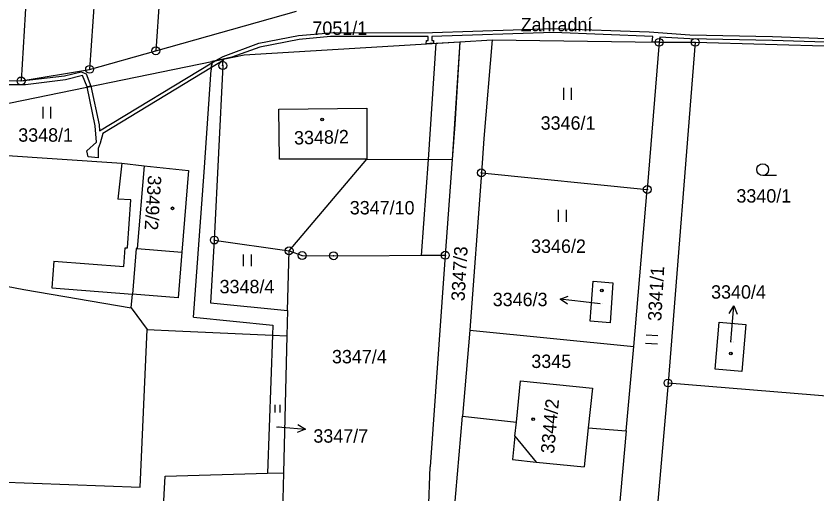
# Model space of a CAD drawing. Extents: x -593183 to -588034, y -1130415 to -1124994.
# Drawn here: x -592431.9 to -592330.3, y -1128484.4 to -1128423.8 of the extents above; entities that cross this region are included whole.
import ezdxf

# ---------------------------------------------------------------- set-up
doc = ezdxf.new("R2010")
doc.units = 0
for name, color, linetype in [('Vrstva 1', 7, 'Continuous'), ('Vrstva 15', 7, 'Continuous'), ('Vrstva 16', 7, 'Continuous'), ('Vrstva 18', 7, 'Continuous'), ('Vrstva 19', 7, 'Continuous'), ('Vrstva 24', 7, 'Continuous'), ('Vrstva 25', 7, 'Continuous'), ('Vrstva 27', 7, 'Continuous'), ('Vrstva 4', 7, 'Continuous')]:
    doc.layers.add(name, color=color, linetype=linetype)

msp = doc.modelspace()

# ---------------------------------------------------------------- linework, layer by layer
at = {"layer": 'Vrstva 1'}
for p, q in [((-592425.44, -1128338.73), (-592431.29, -1128432.06)), ((-592416.42, -1128338.98), (-592422.59, -1128430.59)), ((-592407.84, -1128339.23), (-592414.19, -1128428.23)), ((-592414.19, -1128428.23), (-592396.34, -1128423.23)), ((-592402.98, -1128428.74), (-592375.63, -1128427.09)), ((-592375.63, -1128427.09), (-592376.27, -1128437.57)), ((-592375.63, -1128427.09), (-592371.53, -1128426.84)), ((-592371.53, -1128426.84), (-592372.56, -1128439.37)), ((-592371.53, -1128426.84), (-592350.33, -1128427.16)), ((-592350.33, -1128427.16), (-592351.83, -1128445.82)), ((-592350.33, -1128427.16), (-592345.74, -1128427.16)), ((-592345.74, -1128427.16), (-592349.2, -1128470.35)), ((-592345.74, -1128427.16), (-592324.51, -1128427.72)), ((-592422.59, -1128430.59), (-592414.19, -1128428.23)), ((-592405.65, -1128429.29), (-592407.09, -1128429.58)), ((-592405.69, -1128430.11), (-592405.65, -1128429.29)), ((-592405.65, -1128429.29), (-592402.98, -1128428.74)), ((-592437.07, -1128435.72), (-592407.09, -1128429.58)), ((-592407.09, -1128429.58), (-592407.16, -1128430.64)), ((-592405.69, -1128430.11), (-592406.77, -1128452.23)), ((-592431.29, -1128432.06), (-592422.59, -1128430.59)), ((-592408.07, -1128443.64), (-592407.16, -1128430.64)), ((-592456.27, -1128431.69), (-592431.29, -1128432.06)), ((-592376.27, -1128437.57), (-592376.59, -1128442.03)), ((-592372.56, -1128439.37), (-592372.88, -1128443.71)), ((-592434.41, -1128441.42), (-592418.51, -1128442.49)), ((-592418.51, -1128442.49), (-592415.69, -1128442.8)), ((-592397.28, -1128453.6), (-592387.41, -1128441.97)), ((-592387.41, -1128441.97), (-592376.59, -1128442.03)), ((-592376.59, -1128442.03), (-592377.46, -1128454.16)), ((-592415.69, -1128442.8), (-592410.06, -1128443.42)), ((-592410.06, -1128443.42), (-592410.89, -1128453.77)), ((-592409.4, -1128462.01), (-592408.07, -1128443.64)), ((-592372.88, -1128443.71), (-592374.34, -1128463.66)), ((-592372.88, -1128443.71), (-592351.83, -1128445.82)), ((-592353.55, -1128465.73), (-592351.83, -1128445.82)), ((-592406.77, -1128452.23), (-592407.27, -1128460.2)), ((-592406.77, -1128452.23), (-592397.28, -1128453.6)), ((-592397.48, -1128461.17), (-592397.28, -1128453.6)), ((-592397.28, -1128453.6), (-592395.62, -1128454.2)), ((-592410.89, -1128453.77), (-592411.35, -1128459.55)), ((-592395.62, -1128454.2), (-592391.64, -1128454.22)), ((-592391.64, -1128454.22), (-592377.46, -1128454.16)), ((-592377.46, -1128454.16), (-592378.71, -1128471.41)), ((-592438.83, -1128456.95), (-592430.94, -1128458.51)), ((-592359.08, -1128462.51), (-592358.68, -1128457.43)), ((-592358.68, -1128457.43), (-592356.18, -1128457.66)), ((-592356.18, -1128457.66), (-592356.56, -1128462.71)), ((-592430.94, -1128458.51), (-592417.3, -1128460.83)), ((-592417.3, -1128460.83), (-592417.16, -1128459.09)), ((-592411.35, -1128459.55), (-592417.16, -1128459.09)), ((-592417.3, -1128460.83), (-592415.28, -1128463.58)), ((-592407.27, -1128460.2), (-592397.48, -1128461.17)), ((-592397.48, -1128461.17), (-592397.56, -1128464.38)), ((-592409.4, -1128462.01), (-592399.35, -1128463.04)), ((-592356.56, -1128462.71), (-592359.08, -1128462.51)), ((-592343.23, -1128468.61), (-592342.71, -1128462.64)), ((-592342.71, -1128462.64), (-592339.33, -1128462.93)), ((-592416.19, -1128483.56), (-592415.28, -1128463.58)), ((-592415.28, -1128463.58), (-592411.68, -1128463.74)), ((-592411.68, -1128463.74), (-592399.39, -1128464.3)), ((-592399.35, -1128463.04), (-592399.39, -1128464.3)), ((-592374.34, -1128463.66), (-592375.28, -1128474.57)), ((-592374.34, -1128463.66), (-592353.55, -1128465.73)), ((-592339.33, -1128462.93), (-592339.85, -1128468.9)), ((-592399.39, -1128464.3), (-592400, -1128481.78)), ((-592397.56, -1128464.38), (-592398, -1128481.72)), ((-592354.53, -1128476.4), (-592353.55, -1128465.73)), ((-592339.85, -1128468.9), (-592343.23, -1128468.61)), ((-592368.44, -1128475.32), (-592367.9, -1128470.06)), ((-592367.9, -1128470.06), (-592358.79, -1128471)), ((-592358.79, -1128471), (-592359.31, -1128476.03)), ((-592349.2, -1128470.35), (-592353.01, -1128514.44)), ((-592349.2, -1128470.35), (-592328.04, -1128472.07)), ((-592378.71, -1128471.41), (-592379.37, -1128480.98)), ((-592376.45, -1128488.21), (-592375.28, -1128474.57)), ((-592375.28, -1128474.57), (-592368.44, -1128475.32)), ((-592368.62, -1128477.08), (-592368.44, -1128475.32)), ((-592359.31, -1128476.03), (-592359.83, -1128481)), ((-592359.31, -1128476.03), (-592354.53, -1128476.4)), ((-592368.62, -1128477.08), (-592368.93, -1128480.06)), ((-592354.53, -1128476.4), (-592355.68, -1128489.74)), ((-592368.93, -1128480.06), (-592365.94, -1128480.37)), ((-592379.62, -1128488.14), (-592379.37, -1128480.98)), ((-592365.94, -1128480.37), (-592359.83, -1128481)), ((-592414.85, -1128516.41), (-592412.99, -1128482.16)), ((-592412.99, -1128482.16), (-592400, -1128481.78)), ((-592400, -1128481.78), (-592398, -1128481.72)), ((-592398, -1128481.72), (-592398.15, -1128487.42)), ((-592443.6, -1128482.52), (-592416.19, -1128483.56))]:
    msp.add_line(p, q, dxfattribs=at)
at = {"layer": 'Vrstva 16'}
for p, q in [((-592357.81, -1128460.31), (-592359.92, -1128460.07)), ((-592341.21, -1128465.19), (-592341.08, -1128463.57)), ((-592398.87, -1128475.89), (-592398.19, -1128475.95))]:
    msp.add_line(p, q, dxfattribs=at)
at = {"layer": 'Vrstva 24'}
for centre, radius in [((-592350.33, -1128427.16), 0.5), ((-592350.33, -1128427.16), 0.0327), ((-592345.74, -1128427.16), 0.5), ((-592345.74, -1128427.16), 0.0327), ((-592414.19, -1128428.23), 0.5), ((-592414.19, -1128428.23), 0.0327), ((-592422.59, -1128430.59), 0.5), ((-592405.69, -1128430.11), 0.5), ((-592405.69, -1128430.11), 0.0327), ((-592422.59, -1128430.59), 0.0327), ((-592431.29, -1128432.06), 0.5), ((-592431.29, -1128432.06), 0.0327), ((-592372.88, -1128443.71), 0.5), ((-592372.88, -1128443.71), 0.0327), ((-592351.83, -1128445.82), 0.5), ((-592351.83, -1128445.82), 0.0327), ((-592406.77, -1128452.23), 0.5), ((-592406.77, -1128452.23), 0.0327), ((-592397.28, -1128453.6), 0.5), ((-592397.28, -1128453.6), 0.0327), ((-592395.62, -1128454.2), 0.5), ((-592391.64, -1128454.22), 0.5), ((-592377.46, -1128454.16), 0.5), ((-592395.62, -1128454.2), 0.0327), ((-592391.64, -1128454.22), 0.0327), ((-592377.46, -1128454.16), 0.0327), ((-592349.2, -1128470.35), 0.5), ((-592349.2, -1128470.35), 0.0327)]:
    msp.add_circle(centre, radius, dxfattribs=at)
at = {"layer": 'Vrstva 25'}
for p, q in [((-592362.46, -1128432.95), (-592362.46, -1128434.45)), ((-592361.44, -1128434.45), (-592361.44, -1128432.95)), ((-592428.54, -1128435.34), (-592428.54, -1128436.84)), ((-592427.52, -1128436.84), (-592427.52, -1128435.34)), ((-592335.43, -1128444.05), (-592337.18, -1128444.05)), ((-592363.13, -1128448.42), (-592363.13, -1128449.92)), ((-592362.1, -1128449.92), (-592362.1, -1128448.42)), ((-592403.09, -1128454.05), (-592403.09, -1128455.55)), ((-592402.07, -1128455.55), (-592402.07, -1128454.05)), ((-592359.92, -1128460.07), (-592362.9, -1128459.73)), ((-592341.08, -1128463.57), (-592340.84, -1128460.58)), ((-592350.49, -1128464.38), (-592351.98, -1128464.3)), ((-592352.04, -1128465.32), (-592350.54, -1128465.4)), ((-592399.11, -1128473.11), (-592399.11, -1128474.11)), ((-592398.42, -1128474.11), (-592398.42, -1128473.11)), ((-592398.19, -1128475.95), (-592395.2, -1128476.22))]:
    msp.add_line(p, q, dxfattribs=at)
for points in [[(-592361.96, -1128460.34), (-592362.9, -1128459.73), (-592361.85, -1128459.35)], [(-592341.42, -1128461.54), (-592340.84, -1128460.58), (-592340.42, -1128461.62)], [(-592396.15, -1128475.63), (-592395.2, -1128476.22), (-592396.24, -1128476.63)]]:
    msp.add_lwpolyline(points, dxfattribs=at)
for centre, radius in [((-592393.09, -1128436.95), 0.175), ((-592393.09, -1128436.95), 0.15), ((-592337.18, -1128443.3), 0.75), ((-592412.08, -1128448.21), 0.175), ((-592412.08, -1128448.21), 0.15), ((-592357.61, -1128458.64), 0.175), ((-592357.61, -1128458.64), 0.15), ((-592341.24, -1128466.6), 0.175), ((-592341.24, -1128466.6), 0.15), ((-592366.3, -1128474.95), 0.175), ((-592366.3, -1128474.95), 0.15)]:
    msp.add_circle(centre, radius, dxfattribs=at)
at = {"layer": 'Vrstva 27'}
for p, q in [((-592396.09, -1128426.31), (-592392.05, -1128425.94)), ((-592392.05, -1128425.94), (-592379.09, -1128425.93)), ((-592363.71, -1128425.92), (-592379.15, -1128426.43)), ((-592379.09, -1128425.93), (-592363.71, -1128425.42)), ((-592363.71, -1128425.42), (-592351.61, -1128425.84)), ((-592351.14, -1128426.42), (-592363.71, -1128425.92)), ((-592351.61, -1128425.84), (-592346.43, -1128426.21)), ((-592346.43, -1128426.21), (-592335.93, -1128426.42)), ((-592405.65, -1128428.96), (-592401.13, -1128427.28)), ((-592401.13, -1128427.28), (-592396.09, -1128426.31)), ((-592396.01, -1128426.81), (-592400.99, -1128427.76)), ((-592392.03, -1128426.44), (-592396.01, -1128426.81)), ((-592379.65, -1128426.41), (-592392.03, -1128426.44)), ((-592379.87, -1128427.35), (-592379.85, -1128426.93)), ((-592378.96, -1128427.29), (-592379.87, -1128427.35)), ((-592379.85, -1128426.93), (-592379.65, -1128426.93)), ((-592379.65, -1128426.93), (-592379.65, -1128426.41)), ((-592379.6, -1128442.01), (-592378.62, -1128427.27)), ((-592379.15, -1128426.43), (-592379.15, -1128426.93)), ((-592379.15, -1128426.93), (-592378.95, -1128426.93)), ((-592378.95, -1128426.93), (-592378.96, -1128427.29)), ((-592378.62, -1128427.27), (-592375.63, -1128427.09)), ((-592375.63, -1128427.09), (-592376.59, -1128442.03)), ((-592351.19, -1128427.15), (-592351.14, -1128426.42)), ((-592350.33, -1128427.16), (-592351.19, -1128427.15)), ((-592350.25, -1128426.51), (-592350.33, -1128427.16)), ((-592346.45, -1128426.71), (-592350.25, -1128426.51)), ((-592335.95, -1128426.92), (-592346.45, -1128426.71)), ((-592324.35, -1128427.33), (-592335.95, -1128426.92)), ((-592335.93, -1128426.42), (-592323.9, -1128426.85)), ((-592400.99, -1128427.76), (-592404.54, -1128429.06)), ((-592406.66, -1128429.49), (-592405.65, -1128428.96)), ((-592406.66, -1128429.49), (-592405.65, -1128429.29)), ((-592405.65, -1128429.29), (-592406.66, -1128429.49)), ((-592405.65, -1128429.29), (-592405.66, -1128429.47)), ((-592404.54, -1128429.06), (-592405.65, -1128429.29)), ((-592421.33, -1128438.39), (-592407.1, -1128429.76)), ((-592405.66, -1128429.47), (-592407.14, -1128430.37)), ((-592407.1, -1128429.76), (-592407.14, -1128430.37)), ((-592407.14, -1128430.37), (-592407.1, -1128429.76)), ((-592407.1, -1128429.76), (-592406.66, -1128429.49)), ((-592425.76, -1128431.4), (-592423.66, -1128430.9)), ((-592423.48, -1128431.37), (-592425.66, -1128431.9)), ((-592423.66, -1128430.9), (-592423.03, -1128431.14)), ((-592422.91, -1128432.82), (-592423.48, -1128431.37)), ((-592423.03, -1128431.14), (-592422.42, -1128432.72)), ((-592407.14, -1128430.37), (-592420.93, -1128438.73)), ((-592435.09, -1128432), (-592431.29, -1128432.06)), ((-592431.29, -1128432.06), (-592425.76, -1128431.4)), ((-592425.66, -1128431.9), (-592430.71, -1128432.56)), ((-592430.71, -1128432.56), (-592436.54, -1128432.56)), ((-592422.91, -1128432.82), (-592422.42, -1128432.72)), ((-592422.42, -1128432.72), (-592422.91, -1128432.82)), ((-592421.88, -1128437.74), (-592422.91, -1128432.82)), ((-592422.42, -1128432.72), (-592421.4, -1128437.64)), ((-592421.73, -1128439.81), (-592421.88, -1128437.74)), ((-592421.4, -1128437.64), (-592421.33, -1128438.39)), ((-592420.93, -1128438.73), (-592421.24, -1128439.96)), ((-592422.93, -1128440.92), (-592421.73, -1128439.81)), ((-592421.24, -1128439.96), (-592421.5, -1128440.62)), ((-592422.77, -1128441.69), (-592422.93, -1128440.92)), ((-592421.5, -1128440.62), (-592421.52, -1128441.81)), ((-592421.52, -1128441.81), (-592422.77, -1128441.69)), ((-592380.47, -1128454.17), (-592379.6, -1128442.01)), ((-592376.59, -1128442.03), (-592377.46, -1128454.16)), ((-592377.46, -1128454.16), (-592380.47, -1128454.17))]:
    msp.add_line(p, q, dxfattribs=at)
at = {"layer": 'Vrstva 4'}
for p, q in [((-592398.58, -1128435.64), (-592387.41, -1128435.51)), ((-592398.51, -1128441.97), (-592398.58, -1128435.64)), ((-592387.41, -1128435.51), (-592387.41, -1128441.97)), ((-592418.51, -1128442.49), (-592419.02, -1128447.06)), ((-592387.41, -1128441.97), (-592398.51, -1128441.97)), ((-592415.69, -1128442.8), (-592416.56, -1128453.32)), ((-592417.36, -1128447.13), (-592419.02, -1128447.06)), ((-592417.77, -1128453.23), (-592417.36, -1128447.13)), ((-592418.26, -1128455.6), (-592418.07, -1128453.21)), ((-592418.07, -1128453.21), (-592417.77, -1128453.23)), ((-592416.7, -1128453.3), (-592417.16, -1128459.09)), ((-592416.56, -1128453.32), (-592416.7, -1128453.3)), ((-592416.56, -1128453.32), (-592410.89, -1128453.77)), ((-592427.13, -1128454.89), (-592427.4, -1128458.28)), ((-592427.13, -1128454.89), (-592418.26, -1128455.6)), ((-592427.4, -1128458.28), (-592417.16, -1128459.09)), ((-592399.39, -1128464.3), (-592397.56, -1128464.38)), ((-592368.62, -1128477.08), (-592365.94, -1128480.37))]:
    msp.add_line(p, q, dxfattribs=at)

# ---------------------------------------------------------------- texts
at = {"layer": 'Vrstva 15'}
msp.add_text('Zahradní', height=1.7, dxfattribs=at).set_placement((-592367.9, -1128425.76))
at = {"layer": 'Vrstva 16'}
for s, p in [('3340/4', (-592343.73, -1128459.66)), ('3346/3', (-592371.44, -1128460.61)), ('3347/7', (-592394.2, -1128477.92))]:
    msp.add_text(s, height=1.7, dxfattribs=at).set_placement(p)
at = {"layer": 'Vrstva 18'}
for s, height, p in [('7051/1', 1.7, (-592394.32, -1128426.22)), ('3346/1', 1.7, (-592365.36, -1128438.24)), ('3348/1', 1.7, (-592431.65, -1128439.76)), ('3340/1', 1.7, (-592340.52, -1128447.48)), ('3347/10', 1.7, (-592389.58, -1128448.98)), ('3346/2', 1.7, (-592366.57, -1128453.86)), ('3348/4', 1.7, (-592406.1, -1128458.98)), ('3347/4', 1.7, (-592391.84, -1128467.86)), ('3345', 1.7, (-592366.54, -1128468.45)), ('3347/7', 0.1, (-592398.87, -1128475.89))]:
    msp.add_text(s, height=height, dxfattribs=at).set_placement(p)
for s, rotation, p in [('3347/3', 86.6629, (-592375.02, -1128460.01)), ('3341/1', 86.7805, (-592350.06, -1128462.54))]:
    msp.add_text(s, height=1.7, rotation=rotation, dxfattribs=at).set_placement(p)
at = {"layer": 'Vrstva 19'}
for s, rotation, p in [('3348/2', 1.4321, (-592396.63, -1128440.13)), ('3349/2', 266.3023, (-592415.17, -1128443.98)), ('3344/2', 84.5774, (-592363.67, -1128479.36))]:
    msp.add_text(s, height=1.7, rotation=rotation, dxfattribs=at).set_placement(p)
for s, p in [('3346/3', (-592357.81, -1128460.31)), ('3340/4', (-592341.21, -1128465.19))]:
    msp.add_text(s, height=0.1, dxfattribs=at).set_placement(p)

doc.saveas('drawing.dxf')
